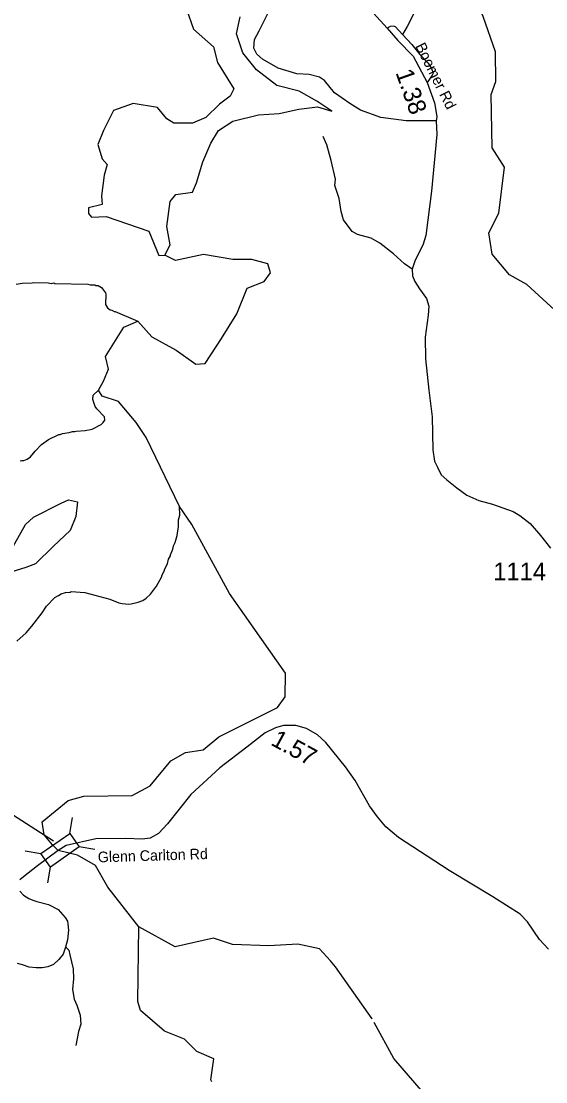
# Model space of a CAD drawing. Extents: x 1248089 to 1457196, y 820910 to 988753.
# Drawn here: x 1325079 to 1328771, y 852699 to 860169 of the extents above; entities that cross this region are included whole.
import ezdxf

# ---------------------------------------------------------------- set-up
doc = ezdxf.new("R2010")
doc.units = 0
for name, color, linetype in [('Exist Hydrographic Creek Single Shore', 7, 'Continuous'), ('Exist Hydrographic Misc Water Feature', 7, 'Continuous'), ('Exist Hydrographic Reservoir', 7, 'Continuous'), ('Exist Road Non-System Type 51', 7, 'Continuous'), ('Exist Road Secondary Structure Standard Bridge CELL', 7, 'Continuous'), ('Exist Road Secondary Structure Standard Bridge Number Label', 7, 'Continuous'), ('Exist Road Secondary Type 51 Attributed', 7, 'Continuous'), ('Exist Road Secondary Type 51 Label', 7, 'Continuous'), ('Prop GRAU CAT1 Cell', 7, 'Continuous'), ('Prop Lane Lines', 7, 'Continuous')]:
    doc.layers.add(name, color=color, linetype=linetype)

msp = doc.modelspace()

# ---------------------------------------------------------------- linework, layer by layer
at = {"layer": 'Exist Hydrographic Creek Single Shore'}
msp.add_line((1326191.9, 856751.9), (1325957.7, 857237.1), dxfattribs=at)
for points in [[(1328514.9, 858382.8), (1328392.9, 858529.6), (1328370.9, 858677.8), (1328440.9, 858817.5), (1328481.9, 859141.7), (1328393.9, 859278.1), (1328385.9, 859652.5), (1328420.9, 859743.8), (1328417.9, 859953.9), (1328329.6, 860203.1), (1327893.8, 861083.8), (1327830.9, 861450.5)], [(1325998.9, 857947.3), (1326169.8, 857853), (1326308.2, 857752.8), (1326373, 857758.7), (1326487.6, 857934.7), (1326595.4, 858107.4), (1326668.8, 858288.8), (1326789.6, 858336.2), (1326832.7, 858396.7), (1326815.5, 858461.4), (1326703.3, 858491.7), (1326569.5, 858491.7), (1326362.5, 858526.2), (1326164, 858483), (1326090.7, 858521.9)], [(1329004.9, 857979), (1328637.9, 858314.6), (1328514.9, 858382.8)], [(1325957.7, 857237.1), (1325887, 857343.2), (1325763.3, 857490.5), (1325648.5, 857528.8), (1325622, 857570.1), (1325657.3, 857634.9), (1325692.7, 857717.5), (1325672, 857808.8), (1325801.6, 858015.1), (1325898.8, 858056.4), (1325998.9, 857947.3)], [(1326471, 855127.9), (1326883.9, 855336.3), (1326935.9, 855410.7), (1326939.9, 855578.1), (1326544, 856137.5), (1326280.9, 856625.4), (1326191.9, 856751.9)], [(1325339.9, 854328.2), (1325299.2, 854368), (1325240.8, 854438.6), (1325226.4, 854529.5), (1325409.9, 854679.8), (1325518.9, 854710.4), (1325860.9, 854716.7), (1325986.9, 854783), (1326132.9, 854960.7), (1326234.9, 855017.7), (1326359.9, 855038.2), (1326471, 855127.9)], [(1325905.9, 853790), (1325688.2, 854071.2), (1325602.5, 854223), (1325475.7, 854295.1), (1325339.9, 854328.2)], [(1326421, 852699.5), (1326414, 852712.9), (1326435.5, 852862.2), (1326314.2, 852913.2), (1326229.3, 853000.6), (1326086.2, 853056.4), (1325918.8, 853202), (1325899.4, 853265.2), (1325905.9, 853790)], [(1328206, 852279.7), (1327702, 852864.3), (1327564.3, 853116.8)]]:
    msp.add_lwpolyline(points, dxfattribs=at)
at = {"layer": 'Exist Hydrographic Misc Water Feature'}
msp.add_line((1327256.9, 853551.7), (1327178, 853636.4), dxfattribs=at)
for points in [[(1325044.2, 858316.9), (1325084.3, 858323.9), (1325156.4, 858326.2), (1325164.5, 858330), (1325268.5, 858327.6), (1325292.4, 858323), (1325308.5, 858326.6), (1325316.4, 858322.4), (1325548.3, 858317), (1325564.2, 858312.6), (1325596.2, 858311.9), (1325604, 858307.7), (1325620, 858307.4), (1325643.7, 858292.8), (1325670.9, 858256.2), (1325674.7, 858246.1), (1325673, 858174.1), (1325686.5, 858149.8), (1325704.1, 858135.4), (1325716.1, 858133.1), (1325731.9, 858124.8), (1325739.9, 858124.6), (1325898.8, 858056.4)], [(1325072, 857072.4), (1325080.1, 857076.2), (1325096.1, 857075.8), (1325120.3, 857085.3), (1325144.6, 857100.7), (1325177.6, 857141.9), (1325222.6, 857186.9), (1325271.5, 857223.7), (1325344.2, 857258), (1325352.2, 857257.8), (1325368.4, 857265.4), (1325416.6, 857272.3), (1325440.7, 857279.7), (1325456.7, 857279.3), (1325464.8, 857283.1), (1325528.9, 857285.6), (1325577.2, 857296.5), (1325641.9, 857329), (1325656.2, 857342.7), (1325666.6, 857358.4), (1325665, 857382.4), (1325610.4, 857439.7), (1325598.7, 857456), (1325581.9, 857504.4), (1325584.6, 857536.3), (1325622, 857570.1)], [(1325316.3, 856110.8), (1325340.6, 856124.2), (1325360.9, 856135.8), (1325391.1, 856145), (1325423.2, 856148.3), (1325431.3, 856152.1), (1325527.2, 856145.9), (1325702.1, 856097.8), (1325765.4, 856072.3), (1325789.3, 856067.7), (1325837.3, 856064.6), (1325853.3, 856066.3), (1325901.6, 856077.1), (1325933.9, 856088.3), (1325958.3, 856105.8), (1325988.9, 856135), (1326032.2, 856190), (1326065.6, 856253.2), (1326069.9, 856269.2), (1326086.6, 856300.7), (1326086.8, 856308.7), (1326107.8, 856348.3), (1326116.5, 856380), (1326129, 856403.7), (1326129.2, 856411.7), (1326146.1, 856451.3), (1326150.6, 856475.2), (1326163.1, 856498.9), (1326176.2, 856546.6), (1326185.7, 856610.4), (1326186.8, 856658.3), (1326195.5, 856690.1), (1326191.9, 856751.9)], [(1325047.3, 855803.2), (1325112.6, 855861.7), (1325153.8, 855908.7), (1325225.8, 856002.9), (1325256.9, 856050.2), (1325316.3, 856110.8)], [(1327178, 853636.4), (1327026.5, 853668.2), (1326821.2, 853656), (1326566.5, 853665.7), (1326433.1, 853711.8), (1326161.4, 853651.1), (1325905.9, 853790)], [(1327550.4, 853142.3), (1327549.9, 853143.1), (1327292, 853509.4), (1327256.9, 853551.7)]]:
    msp.add_lwpolyline(points, dxfattribs=at)
at = {"layer": 'Exist Hydrographic Reservoir'}
for points in [[(1326243.4, 860254.4), (1326292, 860113), (1326433.3, 859989.2), (1326459.8, 859878.7), (1326574.7, 859693), (1326550.5, 859642.1), (1326475.4, 859584.6), (1326378.2, 859491.8), (1326285.4, 859452), (1326152.9, 859452)], [(1326152.9, 859452), (1326104.3, 859482.9), (1326038, 859562.5), (1325865.8, 859589), (1325728.8, 859540.4), (1325658.1, 859398.9), (1325618.4, 859301.7), (1325649.3, 859200), (1325684.6, 859160.2), (1325662.6, 859085), (1325644.9, 858939.2), (1325649.3, 858877.3), (1325552.1, 858855.2), (1325552.1, 858815.4), (1325574.2, 858788.8), (1325675.8, 858793.3), (1325976.2, 858691.6), (1326046.9, 858519.2), (1326090.7, 858521.9), (1326126.4, 858594.3), (1326104.3, 858722.5), (1326126.4, 858899.4), (1326166.2, 858948), (1326285.4, 858965.7), (1326311.9, 859032), (1326356.1, 859177.9), (1326413.5, 859310.5), (1326466.6, 859398.9), (1326568.2, 859465.2), (1326749.3, 859509.4), (1326895.1, 859518.3), (1327032, 859549.2), (1327164.5, 859566.9), (1327266.2, 859536), (1327160.1, 859606.7), (1327036.4, 859677.4), (1326877.4, 859717.2), (1326736, 859827.7), (1326638.8, 859947.1), (1326594.7, 860079.7), (1326621.2, 860199.1)]]:
    msp.add_lwpolyline(points, dxfattribs=at)
at = {"layer": 'Exist Road Non-System Type 51'}
for points in [[(1327482.2, 860562.5), (1327494.9, 860549.9), (1327509.6, 860528.9), (1327507.5, 860482.5), (1327513.8, 860415.1), (1327530.6, 860377.2), (1327555.9, 860347.7), (1327593.8, 860326.7), (1327675.8, 860299.3), (1327715.8, 860284.6), (1327755.8, 860288.8), (1327797.9, 860301.4), (1327825.2, 860307.7), (1327863.1, 860295.1), (1327877.8, 860278.3), (1327877.8, 860263.5), (1327869.4, 860246.7), (1327840, 860219.3), (1327795.8, 860133), (1327762.1, 860076.1)], [(1328000.2, 859466.7), (1327787.6, 859468.8), (1327610.9, 859492), (1327467.8, 859542.5), (1327392, 859588.8), (1327284.7, 859664.6), (1327213.1, 859751), (1327177.4, 859776.2), (1327105.8, 859793.1), (1327019.5, 859799.4), (1326887, 859839.4), (1326777.5, 859902.6), (1326737.5, 859936.3), (1326716.5, 859978.4), (1326720.7, 860039.5), (1326754.4, 860102.7), (1326823.8, 860241.6)], [(1327762.1, 860076.1), (1327713.7, 860130.8), (1327699, 860135.1), (1327675.8, 860133), (1327654.8, 860120.3)], [(1327762.1, 860076.1), (1327829.1, 860005.2), (1327885.9, 859935.7), (1327942.7, 859874.6), (1327965.9, 859836.7), (1327978.5, 859803), (1327972.2, 859788.3), (1327957.5, 859767.2), (1327937.1, 859737.3)], [(1327832, 858422.5), (1327776.9, 858459.7), (1327699.1, 858531.3), (1327602.3, 858605), (1327541.2, 858640.8), (1327446.5, 858666.1), (1327408.7, 858689.3), (1327347.6, 858771.4), (1327330.8, 858828.2), (1327316.1, 858920.9), (1327286.6, 859011.5), (1327290.8, 859055.7), (1327261.4, 859188.4), (1327229.8, 859297.9), (1327204.8, 859358)], [(1324938.4, 856267.8), (1324991.8, 856414.7), (1325108.6, 856625), (1325165.3, 856675.1), (1325358.8, 856775.2), (1325412.2, 856798.6), (1325475.5, 856785.3), (1325462.2, 856681.8), (1325422.2, 856581.6), (1325305.4, 856471.4)], [(1325305.4, 856471.4), (1325178.6, 856347.9), (1325111.9, 856321.2), (1324938.4, 856267.8)], [(1325389.8, 853649.9), (1325412.9, 853626.8), (1325420.7, 853593.2), (1325443.9, 853494.9), (1325446.5, 853425.1), (1325438.8, 853350.1), (1325451.7, 853280.3), (1325469.8, 853239), (1325493, 853169.2), (1325498.2, 853104.5), (1325481.9, 853052.5), (1325463.2, 852955.8)]]:
    msp.add_lwpolyline(points, dxfattribs=at)
at = {"layer": 'Exist Road Secondary Structure Standard Bridge CELL'}
for p, q in [((1325420.7, 854448.8), (1325439.9, 854560.4)), ((1325485.9, 854356.4), (1325597.5, 854337.1)), ((1325106.3, 854325.6), (1325217.8, 854306.3)), ((1325265.4, 854100.2), (1325284.6, 854211.7))]:
    msp.add_line(p, q, dxfattribs=at)
msp.add_lwpolyline([(1325217.8, 854306.3), (1325420.4, 854449.3), (1325487.1, 854354.7), (1325284.6, 854211.7)], close=True, dxfattribs=at)
at = {"layer": 'Exist Road Secondary Structure Standard Bridge Number Label'}
msp.add_lwpolyline([(1325306.9, 854394.1), (1324006.3, 855227.2), (1322926.7, 855669.3)], dxfattribs=at)
at = {"layer": 'Exist Road Secondary Type 51 Attributed'}
for points in [[(1327559.7, 860226.6), (1327654.8, 860120.3), (1327730.3, 860034.1), (1327839, 859922), (1327937.1, 859737.3), (1327987.2, 859595.1), (1328005.6, 859498), (1328000.2, 859466.7), (1328003.9, 859370.8), (1327967.2, 858972.2), (1327927, 858659.2), (1327907.3, 858598.2), (1327848.8, 858479.4), (1327832, 858422.5), (1327833.7, 858375.6), (1327848.8, 858335.5), (1327882.2, 858285.3), (1327930.7, 858216.7), (1327947.4, 858163.1), (1327943.9, 858098.7), (1327922.2, 857944.8), (1327923.9, 857790.8), (1327947.3, 857571.6), (1327970.6, 857382.1), (1327977.3, 857149.5), (1327989, 857070.9), (1328009.1, 857027.4), (1328035.8, 856975.5), (1328073.8, 856939.8), (1328145.7, 856882.9), (1328215.9, 856831), (1328299.5, 856794.2), (1328396.5, 856767.4), (1328542, 856717.2), (1328588.8, 856688.8), (1328660.7, 856631.9), (1328734.2, 856548.2), (1328803.7, 856457.1)], [(1328790, 853634.2), (1328726.1, 853702), (1328643.3, 853826.2), (1328591.2, 853880.1), (1328399.4, 854002.4), (1328091, 854186.9), (1327734.4, 854419.1), (1327646, 854496.2), (1327585.8, 854565.9), (1327529.4, 854643), (1327429.7, 854821.8), (1327361, 854917.5), (1327223.7, 855088.8), (1327165.4, 855143.4), (1327086.4, 855186.6), (1327011.2, 855209.2), (1326924.7, 855209.2), (1326868.2, 855192.3), (1326794.9, 855158.4), (1326667, 855056.8), (1326477.1, 854910), (1326273, 854722.7), (1326109.4, 854515.7), (1326045.5, 854447.9), (1325987.2, 854415.9), (1325930.8, 854408.4), (1325815.3, 854412.7), (1325602.9, 854411.8), (1325396.2, 854362.6), (1325339.9, 854328.2)], [(1325339.9, 854328.2), (1325194.4, 854219.5), (1325126.7, 854168.7), (1325094, 854144), (1325069.5, 854121.4)], [(1325069.5, 854041.5), (1325094, 854014.3), (1325131.2, 853989.8), (1325159.4, 853978.9), (1325188.4, 853968.9), (1325271, 853947.1), (1325339.1, 853913.4), (1325388, 853856.9), (1325403.5, 853831.9), (1325408, 853812.8), (1325411.2, 853767.4), (1325403.9, 853699.4), (1325391.2, 853646.8), (1325374, 853598.7), (1325344.1, 853561.5), (1325306.8, 853526.1), (1325266.9, 853509.7), (1325227, 853501.6), (1325184.3, 853501.6), (1325135.3, 853506.1), (1325087.2, 853523.3), (1325051.8, 853531.5)]]:
    msp.add_lwpolyline(points, dxfattribs=at)

# ---------------------------------------------------------------- texts
at = {"layer": 'Exist Road Secondary Type 51 Label'}
for s, rotation, p in [('Boomer Rd', 296.3781, (1327851.3, 859994.8)), ('Glenn Carlton Rd', 1.78902, (1325618.8, 854244.5))]:
    msp.add_text(s, height=75, rotation=rotation, dxfattribs=at).set_placement(p)
at = {"layer": 'Prop GRAU CAT1 Cell'}
for s, rotation, p in [('1.38', 289.42573, (1327712.6, 859807.5)), ('1.57', 331.2749, (1326828.7, 855075.8))]:
    msp.add_text(s, height=125, rotation=rotation, dxfattribs=at).set_placement(p)
at = {"layer": 'Prop Lane Lines'}
msp.add_text('1114', height=125, dxfattribs=at).set_placement((1328401.5, 856231.6))

doc.saveas('drawing.dxf')
